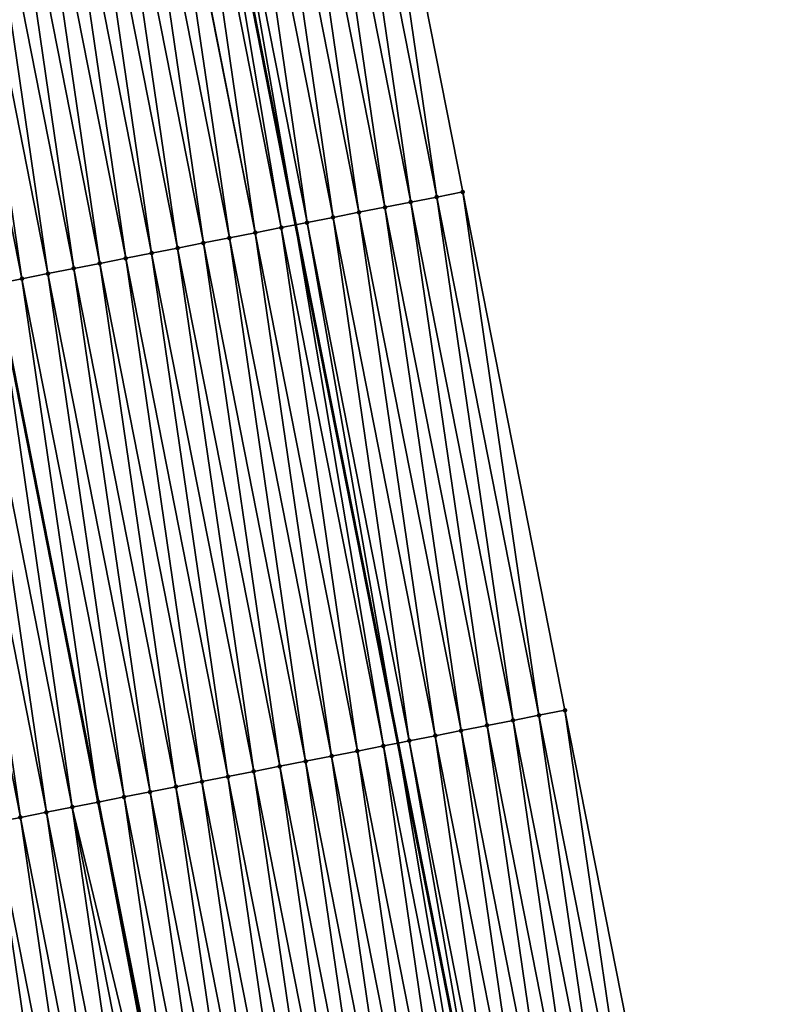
# Model space of a CAD drawing. Header units: feet. Extents: x 2007189 to 2022806, y 818621 to 837694.
# Tile 259 of 656: x 2011495 to 2011524, y 827147 to 827184. Entities that reach past the tile are written whole.
import ezdxf

# ---------------------------------------------------------------- set-up
doc = ezdxf.new("R2010")
doc.units = ezdxf.units.FT
doc.header["$MEASUREMENT"] = 0
for name, color, linetype, lineweight in [('EP_Travel Lane', 172, 'Continuous', 53), ('Road Shots', 141, 'Continuous', 100), ('Road X-Section', 40, 'Continuous', 13), ('STRIPING', 60, 'Continuous', 53)]:
    doc.layers.add(name, color=color, linetype=linetype, lineweight=lineweight)
doc.layers.add('I-77-MM17-21_SB-Surface-Border', color=7, linetype='Continuous')
doc.layers.add('I-77-MM17-21_SB-Surface-TIN', color=7, linetype='Continuous')

msp = doc.modelspace()

# ---------------------------------------------------------------- linework, layer by layer
at = {"layer": 'EP_Travel Lane'}
msp.add_polyline3d([(2011461.610892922, 827432.375529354, 309.4881159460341), (2011464.647586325, 827412.6074063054, 309.4929923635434), (2011467.684279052, 827392.8392876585, 309.5023967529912), (2011470.72096955, 827373.071183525, 309.5267740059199), (2011473.893011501, 827353.5038900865, 309.5208745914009), (2011477.187274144, 827333.7770540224, 309.5240262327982), (2011480.481533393, 827314.0502382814, 309.5493749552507), (2011483.775792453, 827294.3234236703, 309.5761045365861), (2011487.2066484, 827274.8075864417, 309.6425020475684), (2011490.769998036, 827255.1275959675, 309.6742703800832), (2011494.333333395, 827235.4476843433, 309.7357228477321), (2011497.896671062, 827215.767759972, 309.7923393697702), (2011501.607301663, 827196.3288569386, 309.8322931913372), (2011505.473530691, 827176.706128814, 309.8678061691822), (2011509.339755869, 827157.0834202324, 309.9103528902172), (2011513.205953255, 827137.4608527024, 310.003666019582), (2011517.174947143, 827118.0055276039, 310.079847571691), (2011521.25101089, 827098.4255517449, 310.1812018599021), (2011525.32706223, 827078.8456354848, 310.2951970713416), (2011529.403109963, 827059.2657365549, 310.4128953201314), (2011533.660476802, 827039.9706012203, 310.5092876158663), (2011538.11493421, 827020.4732143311, 310.6135290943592), (2011542.569390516, 827000.9758322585, 310.7186812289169), (2011547.023836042, 826981.4784973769, 310.8325283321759)], dxfattribs=at)
at = {"layer": 'I-77-MM17-21_SB-Surface-Border', "color": 3, "linetype": 'Continuous', "lineweight": -3}
msp.add_polyline3d([(2011466.988602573, 827433.2014039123, 309.2613445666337), (2011470.025294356, 827413.4332909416, 309.2765882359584), (2011473.061988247, 827393.6651642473, 309.2777361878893), (2011476.098680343, 827373.8970492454, 309.2909815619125), (2011480.245211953, 827354.5644248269, 309.2587693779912), (2011483.539476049, 827334.837579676, 309.2519813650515), (2011487.820085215, 827315.2754263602, 309.2214751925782), (2011490.127994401, 827295.383948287, 309.3029401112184), (2011493.545299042, 827275.9544517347, 309.3367705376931), (2011497.108646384, 827256.274473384, 309.3730931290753), (2011500.671983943, 827236.5945490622, 309.4297886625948), (2011503.251291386, 827216.7366226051, 309.5486211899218), (2011507.932195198, 827197.5744647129, 309.5258300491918), (2011511.799353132, 827177.9519115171, 309.5585238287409), (2011515.666498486, 827158.3294221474, 309.6141895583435), (2011519.533626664, 827138.7070199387, 309.7012261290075), (2011523.485189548, 827119.3177350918, 309.7895455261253), (2011527.56125935, 827099.737729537, 309.8846000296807), (2011531.637314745, 827080.1577931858, 309.9943321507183), (2011535.713374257, 827060.5778370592, 310.0999092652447), (2011539.922669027, 827041.3885149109, 310.1902031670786), (2011544.344698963, 827021.8837213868, 310.2848218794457), (2011547.791397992, 827002.1581796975, 310.4450663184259), (2011553.188715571, 826982.8743251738, 310.5092981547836)], dxfattribs=at)
at = {"layer": 'I-77-MM17-21_SB-Surface-TIN', "color": 128, "linetype": 'Continuous', "lineweight": -3}
for points in [[(2011509.837040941, 827177.56547789, 309.6601653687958), (2011506.951038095, 827197.3812530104, 309.5784903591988), (2011505.969881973, 827197.1880363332, 309.6293602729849)], [(2011510.818195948, 827177.7587002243, 309.6113316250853), (2011507.932195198, 827197.5744647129, 309.5258300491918), (2011506.951038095, 827197.3812530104, 309.5784903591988)], [(2011509.837040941, 827177.56547789, 309.6601653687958), (2011510.818195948, 827177.7587002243, 309.6113316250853), (2011506.951038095, 827197.3812530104, 309.5784903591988)], [(2011510.818195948, 827177.7587002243, 309.6113316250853), (2011511.799353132, 827177.9519115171, 309.5585238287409), (2011507.932195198, 827197.5744647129, 309.5258300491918)], [(2011507.874728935, 827177.179043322, 309.7614682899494), (2011504.988725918, 827196.9948193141, 309.680107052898), (2011504.007571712, 827196.8015929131, 309.7274771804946)], [(2011508.85588505, 827177.372260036, 309.7106116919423), (2011505.969881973, 827197.1880363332, 309.6293602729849), (2011504.988725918, 827196.9948193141, 309.680107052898)], [(2011507.874728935, 827177.179043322, 309.7614682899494), (2011508.85588505, 827177.372260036, 309.7106116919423), (2011504.988725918, 827196.9948193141, 309.680107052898)], [(2011508.85588505, 827177.372260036, 309.7106116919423), (2011509.837040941, 827177.56547789, 309.6601653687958), (2011505.969881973, 827197.1880363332, 309.6293602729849)], [(2011506.893575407, 827176.9858134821, 309.807600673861), (2011504.007571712, 827196.8015929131, 309.7274771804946), (2011503.026419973, 827196.6083539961, 309.7703424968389)], [(2011506.893575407, 827176.9858134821, 309.807600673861), (2011507.874728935, 827177.179043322, 309.7614682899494), (2011504.007571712, 827196.8015929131, 309.7274771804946)], [(2011504.931272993, 827176.599330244, 309.8913864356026), (2011501.607301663, 827196.3288569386, 309.8322931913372), (2011501.064115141, 827196.221883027, 309.858544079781)], [(2011502.045269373, 827196.4151092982, 309.8111272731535), (2011501.607301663, 827196.3288569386, 309.8322931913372), (2011505.473530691, 827176.706128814, 309.8678061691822)], [(2011504.931272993, 827176.599330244, 309.8913864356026), (2011505.473530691, 827176.706128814, 309.8678061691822), (2011501.607301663, 827196.3288569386, 309.8322931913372)], [(2011505.912424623, 827176.7925697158, 309.848720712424), (2011503.026419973, 827196.6083539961, 309.7703424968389), (2011502.045269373, 827196.4151092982, 309.8111272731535)], [(2011505.912424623, 827176.7925697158, 309.848720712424), (2011502.045269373, 827196.4151092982, 309.8111272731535), (2011505.473530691, 827176.706128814, 309.8678061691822)], [(2011505.912424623, 827176.7925697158, 309.848720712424), (2011506.893575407, 827176.9858134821, 309.807600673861), (2011503.026419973, 827196.6083539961, 309.7703424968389)], [(2011502.968972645, 827176.2128365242, 309.9713996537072), (2011500.06373148, 827196.0248668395, 309.9058798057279), (2011499.101812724, 827195.8353998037, 309.9423352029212)], [(2011503.950120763, 827176.4060938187, 309.9351486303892), (2011500.082961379, 827196.028654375, 309.9051039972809), (2011500.06373148, 827196.0248668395, 309.9058798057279)], [(2011502.968972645, 827176.2128365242, 309.9713996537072), (2011503.950120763, 827176.4060938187, 309.9351486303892), (2011500.06373148, 827196.0248668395, 309.9058798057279)], [(2011503.950120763, 827176.4060938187, 309.9351486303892), (2011501.064115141, 827196.221883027, 309.858544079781), (2011500.082961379, 827196.028654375, 309.9051039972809)], [(2011503.950120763, 827176.4060938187, 309.9351486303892), (2011504.931272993, 827176.599330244, 309.8913864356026), (2011501.064115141, 827196.221883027, 309.858544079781)], [(2011501.006673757, 827175.8263353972, 310.0487468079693), (2011498.120662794, 827195.642151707, 309.9818966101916), (2011497.139514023, 827195.4488977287, 310.019341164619)], [(2011501.987824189, 827176.0195809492, 310.0082695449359), (2011499.101812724, 827195.8353998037, 309.9423352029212), (2011498.120662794, 827195.642151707, 309.9818966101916)], [(2011501.006673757, 827175.8263353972, 310.0487468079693), (2011501.987824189, 827176.0195809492, 310.0082695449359), (2011498.120662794, 827195.642151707, 309.9818966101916)], [(2011501.987824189, 827176.0195809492, 310.0082695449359), (2011502.968972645, 827176.2128365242, 309.9713996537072), (2011499.101812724, 827195.8353998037, 309.9423352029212)], [(2011499.044377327, 827175.4398217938, 310.121603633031), (2011496.158366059, 827195.2556396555, 310.0553119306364), (2011495.177216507, 827195.0623896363, 310.0941814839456)], [(2011500.025525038, 827175.6330811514, 310.0860951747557), (2011497.139514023, 827195.4488977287, 310.019341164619), (2011496.158366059, 827195.2556396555, 310.0553119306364)], [(2011499.044377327, 827175.4398217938, 310.121603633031), (2011500.025525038, 827175.6330811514, 310.0860951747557), (2011496.158366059, 827195.2556396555, 310.0553119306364)], [(2011500.025525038, 827175.6330811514, 310.0860951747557), (2011501.006673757, 827175.8263353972, 310.0487468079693), (2011497.139514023, 827195.4488977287, 310.019341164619)], [(2011497.082081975, 827175.0533027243, 310.1924930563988), (2011494.196067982, 827194.8691344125, 310.1311777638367), (2011493.214919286, 827194.6758800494, 310.1684838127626)], [(2011498.06323045, 827175.2465582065, 310.1555897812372), (2011495.177216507, 827195.0623896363, 310.0941814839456), (2011494.196067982, 827194.8691344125, 310.1311777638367)], [(2011497.082081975, 827175.0533027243, 310.1924930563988), (2011498.06323045, 827175.2465582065, 310.1555897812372), (2011494.196067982, 827194.8691344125, 310.1311777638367)], [(2011498.06323045, 827175.2465582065, 310.1555897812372), (2011499.044377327, 827175.4398217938, 310.121603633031), (2011495.177216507, 827195.0623896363, 310.0941814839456)], [(2011495.119781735, 827174.6668084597, 310.272310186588), (2011492.23376976, 827194.4826299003, 310.2073066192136), (2011491.252621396, 827194.289373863, 310.2440100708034)], [(2011496.100932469, 827174.8600524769, 310.2312804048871), (2011493.214919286, 827194.6758800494, 310.1684838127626), (2011492.23376976, 827194.4826299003, 310.2073066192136)], [(2011495.119781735, 827174.6668084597, 310.272310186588), (2011496.100932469, 827174.8600524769, 310.2312804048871), (2011492.23376976, 827194.4826299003, 310.2073066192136)], [(2011496.100932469, 827174.8600524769, 310.2312804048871), (2011497.082081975, 827175.0533027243, 310.1924930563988), (2011493.214919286, 827194.6758800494, 310.1684838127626)], [(2011495.119781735, 827174.6668084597, 310.272310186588), (2011491.252621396, 827194.289373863, 310.2440100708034), (2011494.138627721, 827174.4735565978, 310.3108459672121)], [(2011513.704189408, 827157.9429727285, 309.7101474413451), (2011510.818195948, 827177.7587002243, 309.6113316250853), (2011509.837040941, 827177.56547789, 309.6601653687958)], [(2011514.685343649, 827158.1361989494, 309.6627125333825), (2011511.799353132, 827177.9519115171, 309.5585238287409), (2011510.818195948, 827177.7587002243, 309.6113316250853)], [(2011513.704189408, 827157.9429727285, 309.7101474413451), (2011514.685343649, 827158.1361989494, 309.6627125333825), (2011510.818195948, 827177.7587002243, 309.6113316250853)], [(2011514.685343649, 827158.1361989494, 309.6627125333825), (2011515.666498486, 827158.3294221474, 309.6141895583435), (2011511.799353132, 827177.9519115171, 309.5585238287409)], [(2011511.741880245, 827157.5565237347, 309.8062582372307), (2011508.85588505, 827177.372260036, 309.7106116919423), (2011507.874728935, 827177.179043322, 309.7614682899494)], [(2011512.723034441, 827157.749750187, 309.7589065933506), (2011509.837040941, 827177.56547789, 309.6601653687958), (2011508.85588505, 827177.372260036, 309.7106116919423)], [(2011511.741880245, 827157.5565237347, 309.8062582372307), (2011512.723034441, 827157.749750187, 309.7589065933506), (2011508.85588505, 827177.372260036, 309.7106116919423)], [(2011512.723034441, 827157.749750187, 309.7589065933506), (2011513.704189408, 827157.9429727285, 309.7101474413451), (2011509.837040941, 827177.56547789, 309.6601653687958)], [(2011509.779576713, 827157.1700461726, 309.8920868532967), (2011506.893575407, 827176.9858134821, 309.807600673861), (2011505.912424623, 827176.7925697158, 309.848720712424)], [(2011510.760727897, 827157.3632879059, 309.8502351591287), (2011507.874728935, 827177.179043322, 309.7614682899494), (2011506.893575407, 827176.9858134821, 309.807600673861)], [(2011509.779576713, 827157.1700461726, 309.8920868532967), (2011510.760727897, 827157.3632879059, 309.8502351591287), (2011506.893575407, 827176.9858134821, 309.807600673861)], [(2011510.760727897, 827157.3632879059, 309.8502351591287), (2011511.741880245, 827157.5565237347, 309.8062582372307), (2011507.874728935, 827177.179043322, 309.7614682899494)], [(2011507.817274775, 827156.7835605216, 309.9750041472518), (2011504.931272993, 827176.599330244, 309.8913864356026), (2011503.950120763, 827176.4060938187, 309.9351486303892)], [(2011508.798426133, 827156.976801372, 309.9328346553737), (2011505.473530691, 827176.706128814, 309.8678061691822), (2011504.931272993, 827176.599330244, 309.8913864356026)], [(2011507.817274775, 827156.7835605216, 309.9750041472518), (2011508.798426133, 827156.976801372, 309.9328346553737), (2011504.931272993, 827176.599330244, 309.8913864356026)], [(2011505.912424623, 827176.7925697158, 309.848720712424), (2011505.473530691, 827176.706128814, 309.8678061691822), (2011509.339755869, 827157.0834202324, 309.9103528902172)], [(2011508.798426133, 827156.976801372, 309.9328346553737), (2011509.339755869, 827157.0834202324, 309.9103528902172), (2011505.473530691, 827176.706128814, 309.8678061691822)], [(2011509.779576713, 827157.1700461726, 309.8920868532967), (2011505.912424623, 827176.7925697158, 309.848720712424), (2011509.339755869, 827157.0834202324, 309.9103528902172)], [(2011505.854977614, 827156.3970506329, 310.049197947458), (2011502.968972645, 827176.2128365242, 309.9713996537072), (2011501.987824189, 827176.0195809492, 310.0082695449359)], [(2011506.836127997, 827156.5902964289, 310.0088084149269), (2011503.950120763, 827176.4060938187, 309.9351486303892), (2011502.968972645, 827176.2128365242, 309.9713996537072)], [(2011505.854977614, 827156.3970506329, 310.049197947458), (2011506.836127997, 827156.5902964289, 310.0088084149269), (2011502.968972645, 827176.2128365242, 309.9713996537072)], [(2011506.836127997, 827156.5902964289, 310.0088084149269), (2011507.817274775, 827156.7835605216, 309.9750041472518), (2011503.950120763, 827176.4060938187, 309.9351486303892)], [(2011503.892679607, 827156.0105450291, 310.1249338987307), (2011501.006673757, 827175.8263353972, 310.0487468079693), (2011500.025525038, 827175.6330811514, 310.0860951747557)], [(2011504.873827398, 827156.2038039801, 310.0892790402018), (2011501.987824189, 827176.0195809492, 310.0082695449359), (2011501.006673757, 827175.8263353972, 310.0487468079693)], [(2011503.892679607, 827156.0105450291, 310.1249338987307), (2011504.873827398, 827156.2038039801, 310.0892790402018), (2011501.006673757, 827175.8263353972, 310.0487468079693)], [(2011504.873827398, 827156.2038039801, 310.0892790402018), (2011505.854977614, 827156.3970506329, 310.049197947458), (2011501.987824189, 827176.0195809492, 310.0082695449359)], [(2011501.930383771, 827155.6240284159, 310.1967073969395), (2011499.044377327, 827175.4398217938, 310.121603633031), (2011498.06323045, 827175.2465582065, 310.1555897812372)], [(2011502.911531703, 827155.8172866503, 310.16079461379), (2011500.025525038, 827175.6330811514, 310.0860951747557), (2011499.044377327, 827175.4398217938, 310.121603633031)], [(2011501.930383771, 827155.6240284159, 310.1967073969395), (2011502.911531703, 827155.8172866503, 310.16079461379), (2011499.044377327, 827175.4398217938, 310.121603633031)], [(2011502.911531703, 827155.8172866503, 310.16079461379), (2011503.892679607, 827156.0105450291, 310.1249338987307), (2011500.025525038, 827175.6330811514, 310.0860951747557)], [(2011499.968082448, 827155.2375396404, 310.2785000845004), (2011497.082081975, 827175.0533027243, 310.1924930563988), (2011496.100932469, 827174.8600524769, 310.2312804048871)], [(2011500.949233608, 827155.4307815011, 310.2366941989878), (2011498.06323045, 827175.2465582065, 310.1555897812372), (2011497.082081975, 827175.0533027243, 310.1924930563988)], [(2011499.968082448, 827155.2375396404, 310.2785000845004), (2011500.949233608, 827155.4307815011, 310.2366941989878), (2011497.082081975, 827175.0533027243, 310.1924930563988)], [(2011500.949233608, 827155.4307815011, 310.2366941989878), (2011501.930383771, 827155.6240284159, 310.1967073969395), (2011498.06323045, 827175.2465582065, 310.1555897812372)], [(2011495.119781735, 827174.6668084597, 310.272310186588), (2011494.138627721, 827174.4735565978, 310.3108459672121), (2011498.005778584, 827154.8510397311, 310.3566090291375)], [(2011498.986931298, 827155.044297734, 310.3202895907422), (2011496.100932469, 827174.8600524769, 310.2312804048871), (2011495.119781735, 827174.6668084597, 310.272310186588)], [(2011498.986931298, 827155.044297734, 310.3202895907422), (2011495.119781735, 827174.6668084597, 310.272310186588), (2011498.005778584, 827154.8510397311, 310.3566090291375)], [(2011498.986931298, 827155.044297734, 310.3202895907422), (2011499.968082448, 827155.2375396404, 310.2785000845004), (2011496.100932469, 827174.8600524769, 310.2312804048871)], [(2011496.043489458, 827154.4645131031, 310.4244546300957), (2011493.157485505, 827174.2802938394, 310.34480091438), (2011492.176338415, 827174.0870313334, 310.3791762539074)], [(2011497.024636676, 827154.6577749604, 310.3898458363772), (2011494.138627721, 827174.4735565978, 310.3108459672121), (2011493.157485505, 827174.2802938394, 310.34480091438)], [(2011496.043489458, 827154.4645131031, 310.4244546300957), (2011497.024636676, 827154.6577749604, 310.3898458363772), (2011493.157485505, 827174.2802938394, 310.34480091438)], [(2011497.024636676, 827154.6577749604, 310.3898458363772), (2011498.005778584, 827154.8510397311, 310.3566090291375), (2011494.138627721, 827174.4735565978, 310.3108459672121)], [(2011495.062341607, 827154.2712544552, 310.4602185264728), (2011492.176338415, 827174.0870313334, 310.3791762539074), (2011491.195190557, 827173.8937727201, 310.414952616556)], [(2011494.081191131, 827154.0780091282, 310.5007768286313), (2011495.062341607, 827154.2712544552, 310.4602185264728), (2011491.195190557, 827173.8937727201, 310.414952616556)], [(2011495.062341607, 827154.2712544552, 310.4602185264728), (2011496.043489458, 827154.4645131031, 310.4244546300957), (2011492.176338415, 827174.0870313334, 310.3791762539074)], [(2011518.55247022, 827138.5138048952, 309.7526839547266), (2011515.666498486, 827158.3294221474, 309.6141895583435), (2011514.685343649, 827158.1361989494, 309.6627125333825)], [(2011518.55247022, 827138.5138048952, 309.7526839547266), (2011519.533626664, 827138.7070199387, 309.7012261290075), (2011515.666498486, 827158.3294221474, 309.6141895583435)], [(2011516.590158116, 827138.1273708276, 309.8541670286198), (2011513.704189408, 827157.9429727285, 309.7101474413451), (2011512.723034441, 827157.749750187, 309.7589065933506)], [(2011517.571313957, 827138.3205889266, 309.8038088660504), (2011514.685343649, 827158.1361989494, 309.6627125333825), (2011513.704189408, 827157.9429727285, 309.7101474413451)], [(2011516.590158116, 827138.1273708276, 309.8541670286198), (2011517.571313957, 827138.3205889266, 309.8038088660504), (2011513.704189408, 827157.9429727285, 309.7101474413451)], [(2011517.571313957, 827138.3205889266, 309.8038088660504), (2011518.55247022, 827138.5138048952, 309.7526839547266), (2011514.685343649, 827158.1361989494, 309.6627125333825)], [(2011514.627852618, 827137.7409032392, 309.9435853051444), (2011511.741880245, 827157.5565237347, 309.8062582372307), (2011510.760727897, 827157.3632879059, 309.8502351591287)], [(2011515.609001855, 827137.9341548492, 309.905288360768), (2011512.723034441, 827157.749750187, 309.7589065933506), (2011511.741880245, 827157.5565237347, 309.8062582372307)], [(2011514.627852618, 827137.7409032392, 309.9435853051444), (2011515.609001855, 827137.9341548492, 309.905288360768), (2011511.741880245, 827157.5565237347, 309.8062582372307)], [(2011515.609001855, 827137.9341548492, 309.905288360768), (2011516.590158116, 827138.1273708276, 309.8541670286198), (2011512.723034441, 827157.749750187, 309.7589065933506)], [(2011509.779576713, 827157.1700461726, 309.8920868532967), (2011509.339755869, 827157.0834202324, 309.9103528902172), (2011513.205953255, 827137.4608527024, 310.003666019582)], [(2011513.646701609, 827137.5476606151, 309.9851164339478), (2011510.760727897, 827157.3632879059, 309.8502351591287), (2011509.779576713, 827157.1700461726, 309.8920868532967)], [(2011513.646701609, 827137.5476606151, 309.9851164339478), (2011509.779576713, 827157.1700461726, 309.8920868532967), (2011513.205953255, 827137.4608527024, 310.003666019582)], [(2011513.646701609, 827137.5476606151, 309.9851164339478), (2011514.627852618, 827137.7409032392, 309.9435853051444), (2011510.760727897, 827157.3632879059, 309.8502351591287)], [(2011510.703249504, 827136.9679280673, 310.108027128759), (2011507.817274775, 827156.7835605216, 309.9750041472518), (2011506.836127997, 827156.5902964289, 310.0088084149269)], [(2011511.684397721, 827137.1611848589, 310.071595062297), (2011508.798426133, 827156.976801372, 309.9328346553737), (2011507.817274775, 827156.7835605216, 309.9750041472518)], [(2011510.703249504, 827136.9679280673, 310.108027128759), (2011511.684397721, 827137.1611848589, 310.071595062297), (2011507.817274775, 827156.7835605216, 309.9750041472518)], [(2011512.66555073, 827137.35441733, 310.0264097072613), (2011509.339755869, 827157.0834202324, 309.9103528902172), (2011508.798426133, 827156.976801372, 309.9328346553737)], [(2011511.684397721, 827137.1611848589, 310.071595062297), (2011512.66555073, 827137.35441733, 310.0264097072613), (2011508.798426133, 827156.976801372, 309.9328346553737)], [(2011512.66555073, 827137.35441733, 310.0264097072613), (2011513.205953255, 827137.4608527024, 310.003666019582), (2011509.339755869, 827157.0834202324, 309.9103528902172)], [(2011508.740951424, 827136.5814228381, 310.1838978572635), (2011505.854977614, 827156.3970506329, 310.049197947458), (2011504.873827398, 827156.2038039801, 310.0892790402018)], [(2011509.722101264, 827136.7746713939, 310.144501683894), (2011506.836127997, 827156.5902964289, 310.0088084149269), (2011505.854977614, 827156.3970506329, 310.049197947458)], [(2011508.740951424, 827136.5814228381, 310.1838978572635), (2011509.722101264, 827136.7746713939, 310.144501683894), (2011505.854977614, 827156.3970506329, 310.049197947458)], [(2011509.722101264, 827136.7746713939, 310.144501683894), (2011510.703249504, 827136.9679280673, 310.108027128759), (2011506.836127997, 827156.5902964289, 310.0088084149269)], [(2011506.778651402, 827136.1949274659, 310.2633163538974), (2011503.892679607, 827156.0105450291, 310.1249338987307), (2011502.911531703, 827155.8172866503, 310.16079461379)], [(2011507.759801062, 827136.3881769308, 310.2242473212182), (2011504.873827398, 827156.2038039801, 310.0892790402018), (2011503.892679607, 827156.0105450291, 310.1249338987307)], [(2011506.778651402, 827136.1949274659, 310.2633163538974), (2011507.759801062, 827136.3881769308, 310.2242473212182), (2011503.892679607, 827156.0105450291, 310.1249338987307)], [(2011507.759801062, 827136.3881769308, 310.2242473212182), (2011508.740951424, 827136.5814228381, 310.1838978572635), (2011504.873827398, 827156.2038039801, 310.0892790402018)], [(2011504.81635317, 827135.8084230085, 310.3394649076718), (2011501.930383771, 827155.6240284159, 310.1967073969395), (2011500.949233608, 827155.4307815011, 310.2366941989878)], [(2011505.797503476, 827136.0016691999, 310.2992177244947), (2011502.911531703, 827155.8172866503, 310.16079461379), (2011501.930383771, 827155.6240284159, 310.1967073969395)], [(2011504.81635317, 827135.8084230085, 310.3394649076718), (2011505.797503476, 827136.0016691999, 310.2992177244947), (2011501.930383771, 827155.6240284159, 310.1967073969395)], [(2011505.797503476, 827136.0016691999, 310.2992177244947), (2011506.778651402, 827136.1949274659, 310.2633163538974), (2011502.911531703, 827155.8172866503, 310.16079461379)], [(2011502.854052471, 827135.4219310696, 310.4201191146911), (2011499.968082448, 827155.2375396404, 310.2785000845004), (2011498.986931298, 827155.044297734, 310.3202895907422)], [(2011503.835202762, 827135.6151773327, 310.3798976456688), (2011500.949233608, 827155.4307815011, 310.2366941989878), (2011499.968082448, 827155.2375396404, 310.2785000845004)], [(2011502.854052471, 827135.4219310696, 310.4201191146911), (2011503.835202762, 827135.6151773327, 310.3798976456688), (2011499.968082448, 827155.2375396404, 310.2785000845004)], [(2011503.835202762, 827135.6151773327, 310.3798976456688), (2011504.81635317, 827135.8084230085, 310.3394649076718), (2011500.949233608, 827155.4307815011, 310.2366941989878)], [(2011498.986931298, 827155.044297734, 310.3202895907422), (2011498.005778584, 827154.8510397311, 310.3566090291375), (2011501.872902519, 827135.2286595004, 310.4515497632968)], [(2011502.854052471, 827135.4219310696, 310.4201191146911), (2011498.986931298, 827155.044297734, 310.3202895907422), (2011501.872902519, 827135.2286595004, 310.4515497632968)], [(2011499.910613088, 827134.8421339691, 310.5197961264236), (2011497.024636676, 827154.6577749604, 310.3898458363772), (2011496.043489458, 827154.4645131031, 310.4244546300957)], [(2011501.698767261, 827135.1943550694, 310.4562819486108), (2011498.005778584, 827154.8510397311, 310.3566090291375), (2011497.024636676, 827154.6577749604, 310.3898458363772)], [(2011499.910613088, 827134.8421339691, 310.5197961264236), (2011500.891762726, 827135.0353835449, 310.4807670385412), (2011497.024636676, 827154.6577749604, 310.3898458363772)], [(2011500.891762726, 827135.0353835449, 310.4807670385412), (2011501.698767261, 827135.1943550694, 310.4562819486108), (2011497.024636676, 827154.6577749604, 310.3898458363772)], [(2011501.698767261, 827135.1943550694, 310.4562819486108), (2011501.872902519, 827135.2286595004, 310.4515497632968), (2011498.005778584, 827154.8510397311, 310.3566090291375)], [(2011497.948313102, 827134.4556384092, 310.5991470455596), (2011495.062341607, 827154.2712544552, 310.4602185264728), (2011494.081191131, 827154.0780091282, 310.5007768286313)], [(2011498.929464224, 827134.6488804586, 310.5574090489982), (2011496.043489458, 827154.4645131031, 310.4244546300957), (2011495.062341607, 827154.2712544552, 310.4602185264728)], [(2011497.948313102, 827134.4556384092, 310.5991470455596), (2011498.929464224, 827134.6488804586, 310.5574090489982), (2011495.062341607, 827154.2712544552, 310.4602185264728)], [(2011498.929464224, 827134.6488804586, 310.5574090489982), (2011499.910613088, 827134.8421339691, 310.5197961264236), (2011496.043489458, 827154.4645131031, 310.4244546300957)], [(2011495.986007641, 827134.0691706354, 310.6884986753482), (2011493.100039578, 827153.8847692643, 310.5433014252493), (2011492.118887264, 827153.6915332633, 310.5872163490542)], [(2011496.967161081, 827134.2624009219, 310.6425270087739), (2011494.081191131, 827154.0780091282, 310.5007768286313), (2011493.100039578, 827153.8847692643, 310.5433014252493)], [(2011495.986007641, 827134.0691706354, 310.6884986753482), (2011496.967161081, 827134.2624009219, 310.6425270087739), (2011493.100039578, 827153.8847692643, 310.5433014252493)], [(2011496.967161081, 827134.2624009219, 310.6425270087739), (2011497.948313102, 827134.4556384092, 310.5991470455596), (2011494.081191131, 827154.0780091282, 310.5007768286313)], [(2011495.004857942, 827133.8759213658, 310.7276379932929), (2011495.986007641, 827134.0691706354, 310.6884986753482), (2011492.118887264, 827153.6915332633, 310.5872163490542)]]:
    msp.add_3dface(points, dxfattribs=at)
at = {"layer": 'Road Shots', "lineweight": 100}
for p in [(2011510.818195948, 827177.7587002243, 309.6113316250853), (2011511.799353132, 827177.9519115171, 309.5585238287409), (2011508.85588505, 827177.372260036, 309.7106116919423), (2011509.837040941, 827177.56547789, 309.6601653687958), (2011506.893575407, 827176.9858134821, 309.807600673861), (2011507.874728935, 827177.179043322, 309.7614682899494), (2011504.931272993, 827176.599330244, 309.8913864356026), (2011505.912424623, 827176.7925697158, 309.848720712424), (2011502.968972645, 827176.2128365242, 309.9713996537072), (2011503.950120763, 827176.4060938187, 309.9351486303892), (2011501.006673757, 827175.8263353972, 310.0487468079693), (2011501.987824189, 827176.0195809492, 310.0082695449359), (2011499.044377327, 827175.4398217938, 310.121603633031), (2011500.025525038, 827175.6330811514, 310.0860951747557), (2011497.082081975, 827175.0533027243, 310.1924930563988), (2011498.06323045, 827175.2465582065, 310.1555897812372), (2011495.119781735, 827174.6668084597, 310.272310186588), (2011496.100932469, 827174.8600524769, 310.2312804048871), (2011515.666498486, 827158.3294221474, 309.6141895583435), (2011513.704189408, 827157.9429727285, 309.7101474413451), (2011514.685343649, 827158.1361989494, 309.6627125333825), (2011511.741880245, 827157.5565237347, 309.8062582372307), (2011512.723034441, 827157.749750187, 309.7589065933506), (2011509.779576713, 827157.1700461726, 309.8920868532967), (2011510.760727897, 827157.3632879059, 309.8502351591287), (2011507.817274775, 827156.7835605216, 309.9750041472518), (2011508.798426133, 827156.976801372, 309.9328346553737), (2011505.854977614, 827156.3970506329, 310.049197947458), (2011506.836127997, 827156.5902964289, 310.0088084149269), (2011503.892679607, 827156.0105450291, 310.1249338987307), (2011504.873827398, 827156.2038039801, 310.0892790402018), (2011501.930383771, 827155.6240284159, 310.1967073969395), (2011502.911531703, 827155.8172866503, 310.16079461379), (2011499.968082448, 827155.2375396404, 310.2785000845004), (2011500.949233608, 827155.4307815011, 310.2366941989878), (2011498.986931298, 827155.044297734, 310.3202895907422), (2011497.024636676, 827154.6577749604, 310.3898458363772), (2011498.005783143, 827154.8510406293, 310.3566088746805), (2011495.062341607, 827154.2712544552, 310.4602185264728), (2011496.043489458, 827154.4645131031, 310.4244546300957)]:
    msp.add_point(p, dxfattribs=at)
at = {"layer": 'Road X-Section', "extrusion": (0.1933572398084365, -0.9811243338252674, 0.002831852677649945), "elevation": -422623.1710349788, "flags": 128}
msp.add_lwpolyline([(2133492.574405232, 1506.371122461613), (2133491.574405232, 1506.423930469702), (2133490.574405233, 1506.472764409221), (2133489.574405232, 1506.523210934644), (2133488.574405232, 1506.574067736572), (2133487.574405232, 1506.620200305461), (2133486.574405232, 1506.661320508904), (2133485.574405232, 1506.70398640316), (2133484.574405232, 1506.747748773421), (2133483.574405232, 1506.783999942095), (2133482.574405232, 1506.820869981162), (2133481.574405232, 1506.861347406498), (2133480.574405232, 1506.89869592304), (2133479.574405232, 1506.934204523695), (2133478.574405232, 1506.968190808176), (2133477.574405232, 1507.00509423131), (2133476.574405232, 1507.043881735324), (2133475.574405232, 1507.084911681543), (2133474.574405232, 1507.12344745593), (2133473.574405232, 1507.157402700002), (2133472.574405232, 1507.191778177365), (2133471.574405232, 1507.227554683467), (2133470.574405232, 1507.267258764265), (2133469.574405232, 1507.310666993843), (2133468.574405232, 1507.354482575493), (2133467.574405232, 1507.393648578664), (2133466.574405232, 1507.430382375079), (2133465.574405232, 1507.469750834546), (2133464.574405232, 1507.51243064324), (2133463.574405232, 1507.551959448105), (2133462.574405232, 1507.590804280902), (2133461.574405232, 1507.63156379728), (2133461.488838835, 1507.634866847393), (2133460.574405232, 1507.666348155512), (2133460.573410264, 1507.666379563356), (2133459.574405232, 1507.695386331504), (2133458.574405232, 1507.725860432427), (2133457.574405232, 1507.760546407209), (2133456.574405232, 1507.799173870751), (2133455.574405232, 1507.842244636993), (2133454.574405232, 1507.883672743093), (2133453.574405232, 1507.921478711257), (2133452.574405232, 1507.958233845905), (2133451.574405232, 1507.993395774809), (2133450.574405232, 1508.024254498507), (2133449.574405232, 1508.049617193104), (2133448.574405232, 1508.070836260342), (2133447.574405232, 1508.092172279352), (2133446.650743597, 1508.114806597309), (2133446.650743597, 1508.114806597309)], dxfattribs=at)
at = {"layer": 'Road X-Section', "extrusion": (0.1933572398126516, -0.9811243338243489, 0.002831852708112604), "elevation": -422603.171025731, "flags": 128}
msp.add_lwpolyline([(2133492.574407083, 1506.370163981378), (2133491.574407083, 1506.41868715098), (2133490.574407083, 1506.466122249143), (2133489.574407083, 1506.51488159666), (2133488.574407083, 1506.562233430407), (2133487.574407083, 1506.606210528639), (2133486.574407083, 1506.648062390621), (2133485.574407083, 1506.688810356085), (2133484.574407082, 1506.730980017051), (2133483.574407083, 1506.764784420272), (2133482.574407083, 1506.805174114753), (2133481.574407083, 1506.845255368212), (2133480.574407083, 1506.880910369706), (2133479.574407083, 1506.916771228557), (2133478.574407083, 1506.952684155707), (2133477.574407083, 1506.992671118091), (2133476.574407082, 1507.034477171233), (2133475.574407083, 1507.076266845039), (2133474.574407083, 1507.112586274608), (2133473.574407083, 1507.145823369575), (2133472.574407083, 1507.180432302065), (2133471.574407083, 1507.216196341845), (2133470.574407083, 1507.256754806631), (2133469.574407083, 1507.299279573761), (2133468.574407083, 1507.343194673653), (2133467.574407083, 1507.385228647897), (2133466.574407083, 1507.423927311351), (2133465.574407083, 1507.464917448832), (2133464.574407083, 1507.50762424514), (2133463.574407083, 1507.548082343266), (2133462.574407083, 1507.583140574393), (2133461.574407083, 1507.620654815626), (2133460.574407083, 1507.656167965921), (2133459.574407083, 1507.687510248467), (2133458.574407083, 1507.721833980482), (2133457.574407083, 1507.760046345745), (2133456.574407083, 1507.800298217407), (2133455.574407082, 1507.842864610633), (2133454.574407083, 1507.886351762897), (2133453.574407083, 1507.928788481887), (2133452.574407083, 1507.969176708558), (2133452.50639754, 1507.971745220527), (2133451.614588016, 1508.001245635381), (2133451.574407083, 1508.002426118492), (2133450.574407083, 1508.028943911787), (2133449.574407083, 1508.049070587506), (2133448.574407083, 1508.065567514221), (2133447.574407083, 1508.083353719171), (2133446.574407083, 1508.103559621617), (2133446.281254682, 1508.109323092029), (2133446.281254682, 1508.109323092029)], dxfattribs=at)
at = {"layer": 'STRIPING'}
msp.add_polyline3d([(2011450.185599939, 827430.6208445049, 309.9088892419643), (2011453.222291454, 827410.8527337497, 309.9263982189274), (2011456.258982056, 827391.0846289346, 309.9500122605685), (2011459.295673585, 827371.3165180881, 309.9674370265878), (2011462.490950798, 827351.600238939, 309.975784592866), (2011465.785214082, 827331.8733990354, 309.9745889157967), (2011469.079473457, 827312.1465825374, 309.999161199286), (2011472.373731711, 827292.4197727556, 310.0311558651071), (2011475.832932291, 827272.749416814, 310.0820975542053), (2011479.396278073, 827253.0694476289, 310.1218870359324), (2011482.959616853, 827233.3895171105, 310.1762188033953), (2011486.522954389, 827213.7095934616, 310.2331264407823), (2011490.271469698, 827194.0961097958, 310.278159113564), (2011494.138627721, 827174.4735565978, 310.3108459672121), (2011498.005778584, 827154.8510397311, 310.3566090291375), (2011501.872902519, 827135.2286595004, 310.4515497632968), (2011505.862249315, 827115.6527443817, 310.5350221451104), (2011509.938319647, 827096.0727368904, 310.6296775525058), (2011514.014375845, 827076.492797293, 310.7387344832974), (2011518.090434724, 827056.9128448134, 310.8450628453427), (2011522.367235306, 827037.4127223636, 310.9422510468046), (2011526.789245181, 827017.9080179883, 311.0533166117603), (2011531.211244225, 826998.4033613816, 311.1731935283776), (2011535.633257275, 826978.8986429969, 311.2816777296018)], dxfattribs=at)

doc.saveas('drawing.dxf')
